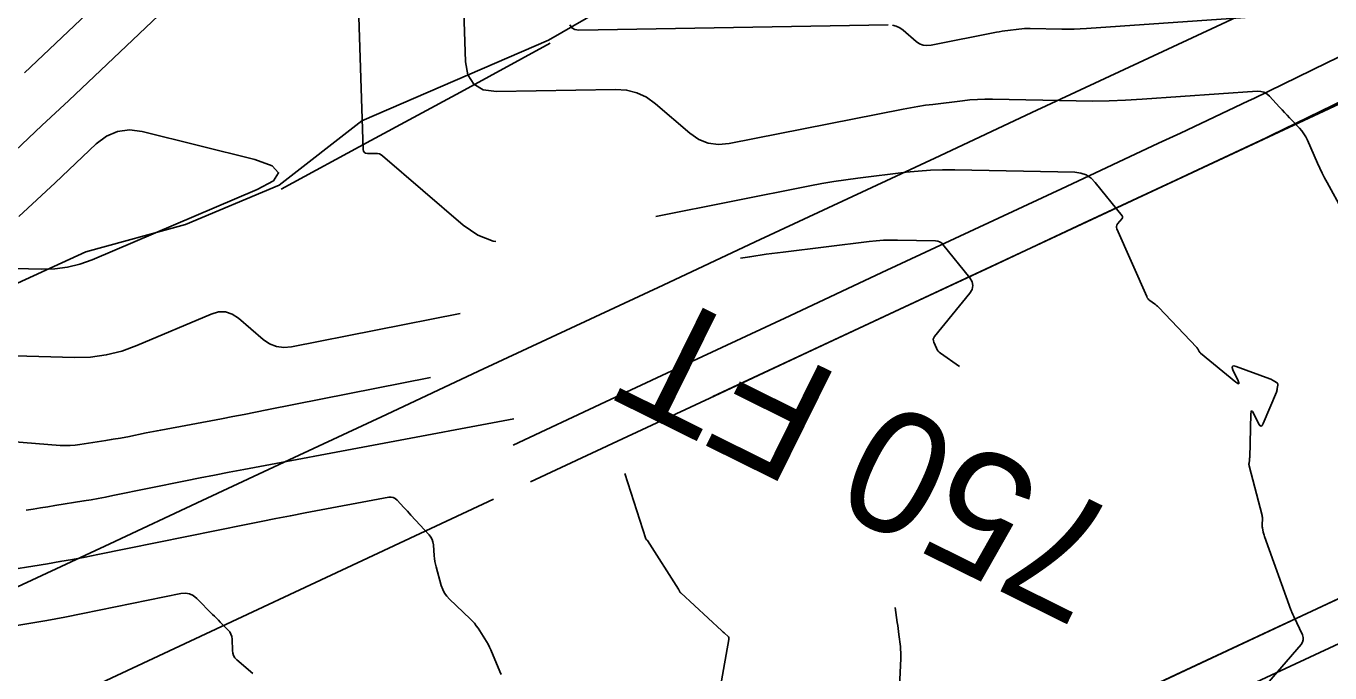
# Model space of a CAD drawing. Extents: x 1354696 to 1366163, y 660729 to 670380.
# Drawn here: x 1361042.5 to 1361106.6, y 664595.9 to 664627.7 of the extents above; entities that cross this region are included whole.
import ezdxf

# ---------------------------------------------------------------- set-up
doc = ezdxf.new("R2010")
doc.units = 0
for name, color, linetype in [('R_Contour Annot', 7, 'Continuous'), ('R_Contours', 7, 'Continuous'), ('R_Detour', 7, 'Continuous'), ('R_Erosion', 7, 'Continuous'), ('R_Fin Surface', 7, 'Continuous'), ('R_Proposed Const Limits', 7, 'Continuous')]:
    doc.layers.add(name, color=color, linetype=linetype)

msp = doc.modelspace()

# ---------------------------------------------------------------- linework, layer by layer
at = {"layer": 'R_Contours'}
for points in [[(1361053.44, 664632.379), (1361044.641, 664624.04), (1361043.327, 664622.801), (1361042.009, 664621.567)], [(1361058.858, 664629.154), (1361059.112, 664621.628), (1361059.128, 664621.541), (1361059.167, 664621.48), (1361059.231, 664621.443), (1361059.318, 664621.433), (1361059.716, 664621.439), (1361059.812, 664621.433), (1361059.903, 664621.409), (1361059.987, 664621.37), (1361060.066, 664621.313), (1361064.029, 664617.92), (1361064.739, 664617.428), (1361065.5, 664617.127), (1361065.62, 664617.11)], [(1361064.03, 664628.899), (1361064.13, 664625.937), (1361064.244, 664625.29), (1361064.538, 664624.832), (1361065.01, 664624.562), (1361065.662, 664624.481), (1361071.507, 664624.58), (1361072.046, 664624.543), (1361072.552, 664624.413), (1361073.025, 664624.191), (1361073.464, 664623.875), (1361075.153, 664622.429), (1361075.59, 664622.126), (1361076.059, 664621.94), (1361076.558, 664621.872), (1361077.088, 664621.921), (1361085.638, 664623.613), (1361086, 664623.681), (1361086.363, 664623.743), (1361086.727, 664623.797), (1361087.092, 664623.845), (1361088.554, 664624.023), (1361088.919, 664624.061), (1361089.286, 664624.086), (1361089.653, 664624.098), (1361090.021, 664624.097), (1361094.139, 664624.013), (1361094.947, 664624.006), (1361095.756, 664624.017), (1361096.564, 664624.046), (1361097.371, 664624.093), (1361103.03, 664624.489), (1361103.204, 664624.483), (1361103.362, 664624.441), (1361103.507, 664624.363), (1361103.636, 664624.248), (1361104.13, 664623.711), (1361104.251, 664623.58), (1361104.372, 664623.45), (1361104.494, 664623.32), (1361104.616, 664623.191), (1361105.106, 664622.674), (1361105.222, 664622.541), (1361105.326, 664622.399), (1361105.416, 664622.249), (1361105.494, 664622.09), (1361105.994, 664620.955), (1361106.104, 664620.713), (1361106.219, 664620.473), (1361106.34, 664620.236), (1361106.466, 664620.002), (1361107.237, 664618.604)], [(1361045.527, 664628.289), (1361042.477, 664625.399)], [(1361069.261, 664627.742), (1361069.352, 664627.6), (1361069.499, 664627.515), (1361069.702, 664627.49), (1361084.905, 664627.747)], [(1361085.108, 664627.734), (1361085.298, 664627.685), (1361085.476, 664627.601), (1361085.641, 664627.482), (1361086.277, 664626.938), (1361086.442, 664626.824), (1361086.618, 664626.754), (1361086.806, 664626.728), (1361087.005, 664626.747), (1361090.223, 664627.384), (1361090.359, 664627.409), (1361090.496, 664627.432), (1361090.633, 664627.453), (1361090.77, 664627.471), (1361091.321, 664627.538), (1361091.458, 664627.552), (1361091.596, 664627.562), (1361091.734, 664627.566), (1361091.873, 664627.566), (1361093.423, 664627.534), (1361093.727, 664627.531), (1361094.031, 664627.536), (1361094.336, 664627.547), (1361094.639, 664627.564), (1361103.863, 664628.21)], [(1361042.185, 664618.332), (1361042.634, 664618.745), (1361043.082, 664619.161), (1361043.528, 664619.578), (1361043.972, 664619.997), (1361045.988, 664621.908), (1361046.493, 664622.289), (1361047.038, 664622.515), (1361047.623, 664622.587), (1361048.25, 664622.505), (1361053.784, 664621.138), (1361054.645, 664620.834), (1361054.951, 664620.487), (1361054.704, 664620.095), (1361053.902, 664619.659), (1361045.789, 664616.215), (1361045.193, 664615.998), (1361044.583, 664615.848), (1361043.962, 664615.765), (1361043.327, 664615.749), (1361040.704, 664615.822)], [(1361073.481, 664618.345), (1361081.053, 664619.843), (1361081.64, 664619.953), (1361082.229, 664620.053), (1361082.82, 664620.142), (1361083.413, 664620.219), (1361085.786, 664620.508), (1361086.38, 664620.569), (1361086.975, 664620.61), (1361087.572, 664620.629), (1361088.169, 664620.628), (1361094.066, 664620.508), (1361094.362, 664620.472), (1361094.629, 664620.378), (1361094.866, 664620.224), (1361095.075, 664620.011), (1361096.393, 664618.37), (1361096.412, 664618.338), (1361096.418, 664618.306), (1361096.412, 664618.275), (1361096.392, 664618.243), (1361096.171, 664617.97), (1361096.135, 664617.913), (1361096.118, 664617.853), (1361096.119, 664617.791), (1361096.139, 664617.726), (1361097.599, 664614.403), (1361097.63, 664614.345), (1361097.666, 664614.293), (1361097.71, 664614.246), (1361097.761, 664614.205), (1361097.977, 664614.053), (1361098.03, 664614.014), (1361098.081, 664613.972), (1361098.13, 664613.928), (1361098.177, 664613.881), (1361100.064, 664611.901), (1361100.083, 664611.88), (1361100.099, 664611.858), (1361100.114, 664611.835), (1361100.127, 664611.811), (1361100.176, 664611.711), (1361100.19, 664611.687), (1361100.206, 664611.664), (1361100.224, 664611.644), (1361100.244, 664611.625), (1361101.981, 664610.195), (1361102.073, 664610.13), (1361102.12, 664610.121), (1361102.125, 664610.17), (1361102.085, 664610.275), (1361101.839, 664610.808), (1361101.802, 664610.918), (1361101.815, 664610.983), (1361101.878, 664611.001), (1361101.991, 664610.973), (1361103.651, 664610.361), (1361103.693, 664610.344), (1361103.734, 664610.326), (1361103.774, 664610.306), (1361103.813, 664610.284), (1361103.97, 664610.192), (1361104.002, 664610.166), (1361104.024, 664610.136), (1361104.035, 664610.1), (1361104.036, 664610.059), (1361104.015, 664609.884), (1361104.009, 664609.841), (1361103.999, 664609.798), (1361103.987, 664609.757), (1361103.971, 664609.716), (1361103.328, 664608.175), (1361103.273, 664608.077), (1361103.216, 664608.043), (1361103.157, 664608.073), (1361103.095, 664608.168), (1361102.847, 664608.673), (1361102.792, 664608.766), (1361102.752, 664608.792), (1361102.726, 664608.752), (1361102.715, 664608.644), (1361102.659, 664606.502), (1361102.657, 664606.468), (1361102.655, 664606.435), (1361102.651, 664606.401), (1361102.647, 664606.367), (1361102.628, 664606.233), (1361102.625, 664606.2), (1361102.625, 664606.167), (1361102.629, 664606.134), (1361102.635, 664606.101), (1361103.269, 664603.658), (1361103.279, 664603.608), (1361103.286, 664603.559), (1361103.289, 664603.508), (1361103.287, 664603.458), (1361103.274, 664603.254), (1361103.272, 664603.204), (1361103.273, 664603.153), (1361103.278, 664603.103), (1361103.285, 664603.053), (1361103.325, 664602.837), (1361103.336, 664602.785), (1361103.349, 664602.733), (1361103.364, 664602.682), (1361103.381, 664602.631), (1361104.682, 664599.019), (1361104.693, 664598.99), (1361104.705, 664598.962), (1361104.717, 664598.933), (1361104.729, 664598.906), (1361104.785, 664598.788), (1361104.796, 664598.764), (1361104.808, 664598.739), (1361104.819, 664598.714), (1361104.831, 664598.689), (1361105.247, 664597.787), (1361105.286, 664597.664), (1361105.288, 664597.547), (1361105.253, 664597.434), (1361105.182, 664597.327), (1361101.395, 664592.933)], [(1361077.643, 664616.287), (1361078.096, 664616.363), (1361078.914, 664616.486), (1361079.734, 664616.593), (1361083.97, 664617.108), (1361084.316, 664617.144), (1361084.663, 664617.168), (1361085.011, 664617.179), (1361085.359, 664617.178), (1361087.226, 664617.14), (1361087.333, 664617.128), (1361087.429, 664617.093), (1361087.515, 664617.038), (1361087.591, 664616.961), (1361088.908, 664615.319), (1361089.02, 664615.133), (1361089.057, 664614.947), (1361089.02, 664614.761), (1361088.907, 664614.576), (1361087.179, 664612.444), (1361087.138, 664612.379), (1361087.118, 664612.311), (1361087.119, 664612.24), (1361087.142, 664612.167), (1361087.273, 664611.867), (1361087.311, 664611.796), (1361087.356, 664611.731), (1361087.41, 664611.674), (1361087.473, 664611.623), (1361088.407, 664610.965)], [(1361034.975, 664611.695), (1361044.933, 664611.419), (1361045.72, 664611.438), (1361046.491, 664611.541), (1361047.247, 664611.727), (1361047.987, 664611.996), (1361051.645, 664613.549), (1361052.004, 664613.653), (1361052.347, 664613.653), (1361052.674, 664613.55), (1361052.985, 664613.342), (1361054.197, 664612.304), (1361054.511, 664612.087), (1361054.847, 664611.954), (1361055.205, 664611.905), (1361055.585, 664611.94), (1361063.875, 664613.581)], [(1361039.973, 664607.434), (1361044.222, 664607.097), (1361044.466, 664607.085), (1361044.709, 664607.088), (1361044.952, 664607.105), (1361045.194, 664607.137), (1361046.464, 664607.342), (1361046.554, 664607.357), (1361046.644, 664607.371), (1361046.734, 664607.386), (1361046.823, 664607.401), (1361047.183, 664607.459), (1361047.272, 664607.474), (1361047.362, 664607.49), (1361047.451, 664607.507), (1361047.54, 664607.524), (1361048.445, 664607.707), (1361048.625, 664607.743), (1361048.806, 664607.779), (1361048.986, 664607.814), (1361049.167, 664607.848), (1361052.149, 664608.408), (1361052.706, 664608.514), (1361053.263, 664608.62), (1361053.819, 664608.728), (1361054.376, 664608.838), (1361062.416, 664610.429)], [(1361066.51, 664608.405), (1361053.241, 664605.912), (1361052.525, 664605.776), (1361051.81, 664605.638), (1361051.096, 664605.497), (1361050.382, 664605.354), (1361046.804, 664604.63), (1361046.451, 664604.561), (1361046.097, 664604.495), (1361045.743, 664604.432), (1361045.388, 664604.372), (1361043.967, 664604.141), (1361043.611, 664604.084), (1361043.256, 664604.026), (1361042.901, 664603.968), (1361042.545, 664603.911)], [(1361076.504, 664594.349), (1361077.077, 664597.574), (1361077.08, 664597.62), (1361077.071, 664597.662), (1361077.051, 664597.701), (1361077.02, 664597.735), (1361076.873, 664597.866), (1361076.836, 664597.898), (1361076.799, 664597.931), (1361076.763, 664597.964), (1361076.726, 664597.997), (1361074.712, 664599.85), (1361074.699, 664599.863), (1361074.687, 664599.878), (1361074.677, 664599.893), (1361074.668, 664599.91), (1361074.635, 664599.977), (1361074.626, 664599.994), (1361074.617, 664600.011), (1361074.608, 664600.027), (1361074.598, 664600.043), (1361073.081, 664602.42), (1361073.075, 664602.429), (1361073.068, 664602.437), (1361073.061, 664602.444), (1361073.052, 664602.451), (1361073.018, 664602.476), (1361073.01, 664602.483), (1361073.003, 664602.49), (1361072.998, 664602.499), (1361072.994, 664602.509), (1361071.959, 664605.711)], [(1361065.888, 664595.854), (1361065.819, 664596.002), (1361065.373, 664597.056), (1361065.31, 664597.197), (1361065.242, 664597.334), (1361065.167, 664597.468), (1361065.087, 664597.599), (1361064.754, 664598.116), (1361064.667, 664598.243), (1361064.573, 664598.363), (1361064.471, 664598.478), (1361064.363, 664598.587), (1361063.356, 664599.539), (1361063.219, 664599.687), (1361063.105, 664599.849), (1361063.015, 664600.025), (1361062.948, 664600.215), (1361062.693, 664601.135), (1361062.66, 664601.268), (1361062.633, 664601.402), (1361062.612, 664601.537), (1361062.599, 664601.674), (1361062.557, 664602.222), (1361062.536, 664602.355), (1361062.495, 664602.479), (1361062.433, 664602.593), (1361062.35, 664602.699), (1361061.452, 664603.679), (1361061.367, 664603.77), (1361061.283, 664603.862), (1361061.199, 664603.954), (1361061.114, 664604.045), (1361060.777, 664604.411), (1361060.688, 664604.488), (1361060.589, 664604.537), (1361060.481, 664604.557), (1361060.363, 664604.548), (1361056.262, 664603.778), (1361055.538, 664603.64), (1361054.814, 664603.5), (1361054.091, 664603.358), (1361053.368, 664603.213), (1361046.067, 664601.737), (1361045.45, 664601.615), (1361044.832, 664601.499), (1361044.213, 664601.389), (1361043.593, 664601.286), (1361041.11, 664600.882)], [(1361041.798, 664598.199), (1361042.683, 664598.347), (1361043.567, 664598.504), (1361044.449, 664598.669), (1361045.329, 664598.843), (1361050.158, 664599.819), (1361050.375, 664599.839), (1361050.576, 664599.806), (1361050.761, 664599.721), (1361050.931, 664599.585), (1361051.711, 664598.798), (1361051.806, 664598.704), (1361051.9, 664598.609), (1361051.995, 664598.514), (1361052.089, 664598.42), (1361052.468, 664598.042), (1361052.551, 664597.943), (1361052.612, 664597.834), (1361052.65, 664597.715), (1361052.665, 664597.586), (1361052.683, 664597.025), (1361052.7, 664596.893), (1361052.742, 664596.773), (1361052.81, 664596.665), (1361052.902, 664596.57), (1361053.687, 664595.904)], [(1361085.244, 664599.142), (1361085.348, 664598.398), (1361085.368, 664598.251), (1361085.388, 664598.104), (1361085.407, 664597.957), (1361085.425, 664597.81), (1361085.497, 664597.221), (1361085.511, 664597.073), (1361085.52, 664596.926), (1361085.523, 664596.778), (1361085.52, 664596.63), (1361085.46, 664595.251)]]:
    msp.add_lwpolyline(points, dxfattribs=at)
at = {"layer": 'R_Detour'}
for points in [[(1361066.476, 664607.114), (1361071.006, 664609.23), (1361075.536, 664611.347), (1361080.065, 664613.464), (1361084.595, 664615.581), (1361089.125, 664617.698), (1361093.655, 664619.815), (1361098.185, 664621.931), (1361099.26, 664622.434), (1361102.599, 664624.013), (1361102.865, 664624.14), (1361106.453, 664625.882), (1361106.956, 664626.13), (1361110.023, 664627.659), (1361111.287, 664628.299)], [(1361067.323, 664605.302), (1361071.852, 664607.419), (1361076.382, 664609.535), (1361080.912, 664611.652), (1361085.442, 664613.769), (1361089.972, 664615.886), (1361094.501, 664618.003), (1361099.031, 664620.119), (1361100.107, 664620.622), (1361103.463, 664622.209), (1361103.73, 664622.337), (1361107.335, 664624.087), (1361107.841, 664624.337), (1361110.923, 664625.873), (1361112.194, 664626.516), (1361114.493, 664627.695)], [(1361076.637, 664585.371), (1361081.166, 664587.487), (1361085.696, 664589.604), (1361090.226, 664591.721), (1361094.756, 664593.838), (1361099.286, 664595.955), (1361103.815, 664598.072), (1361108.345, 664600.188)], [(1361077.483, 664583.559), (1361082.013, 664585.676), (1361086.543, 664587.792), (1361091.073, 664589.909), (1361095.603, 664592.026), (1361100.132, 664594.143), (1361104.662, 664596.26), (1361109.192, 664598.376)]]:
    msp.add_lwpolyline(points, dxfattribs=at)
at = {"layer": 'R_Erosion'}
for points in [[(1361105.551, 664629.789), (1361101.021, 664627.672), (1361096.491, 664625.555), (1361091.961, 664623.438), (1361087.431, 664621.322), (1361082.902, 664619.205), (1361078.372, 664617.088), (1361073.842, 664614.971), (1361069.312, 664612.854), (1361064.782, 664610.737), (1361060.253, 664608.621), (1361055.723, 664606.504), (1361051.193, 664604.387), (1361046.663, 664602.27), (1361042.134, 664600.153)], [(1360991.846, 664589.662), (1360995.978, 664592.63), (1361000.5, 664594.764), (1361005.095, 664596.741), (1361009.774, 664598.539), (1361014.204, 664600.869), (1361018.71, 664603.036), (1361023.211, 664605.214), (1361027.657, 664607.512), (1361030.241, 664608.925), (1361032.051, 664609.918), (1361036.485, 664612.24), (1361040.936, 664614.525), (1361045.486, 664616.6), (1361050.376, 664617.946), (1361054.989, 664619.884), (1361059.039, 664623.028), (1361063.632, 664625.01), (1361068.22, 664627.002), (1361072.563, 664629.518)], [(1361072.563, 664629.518), (1361068.22, 664627.002), (1361063.632, 664625.01), (1361059.039, 664623.028), (1361054.989, 664619.884), (1361050.376, 664617.946), (1361045.486, 664616.6), (1361040.936, 664614.525), (1361036.485, 664612.24), (1361032.051, 664609.918), (1361030.241, 664608.925), (1361027.657, 664607.512), (1361023.211, 664605.214), (1361018.71, 664603.036), (1361014.204, 664600.869), (1361009.774, 664598.539), (1361005.095, 664596.741), (1361000.5, 664594.764), (1360995.978, 664592.63), (1360991.846, 664589.662)]]:
    msp.add_lwpolyline(points, dxfattribs=at)
at = {"layer": 'R_Fin Surface'}
for p, q in [((1361076.293, 664609.494), (1361119.78, 664629.815)), ((1361085.696, 664589.604), (1361128.064, 664609.403)), ((1361022.025, 664584.133), (1361065.511, 664604.455))]:
    msp.add_line(p, q, dxfattribs=at)
at = {"layer": 'R_Proposed Const Limits'}
msp.add_lwpolyline([(1361055.082, 664619.685), (1361059.49, 664622.063), (1361063.894, 664624.449), (1361068.294, 664626.843)], dxfattribs=at)

# ---------------------------------------------------------------- texts
at = {"layer": 'R_Contour Annot'}
msp.add_text('750 FT', height=6, rotation=153.69149, dxfattribs=at).set_placement((1361096.712, 664603.512))

doc.saveas('drawing.dxf')
